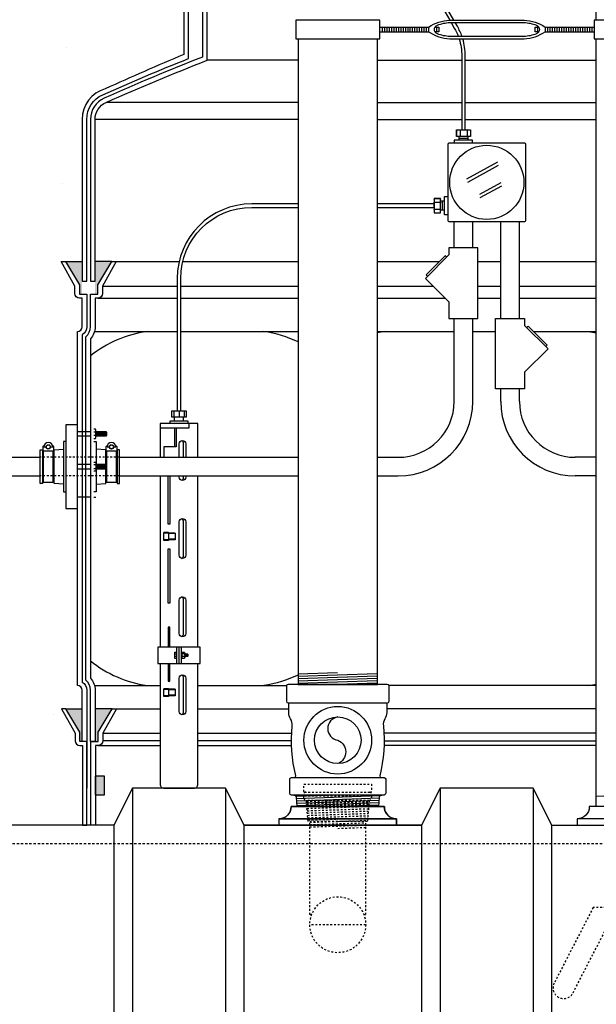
# Model space of a CAD drawing. Extents: x -169 to 6736, y -208 to 3022.
# Tile 565 of 656: x 6148 to 6179, y 906 to 959. Entities that reach past the tile are written whole.
import ezdxf

# ---------------------------------------------------------------- set-up
doc = ezdxf.new("R2010")
doc.units = 0
doc.header["$MEASUREMENT"] = 0
doc.header["$PDSIZE"] = 1
doc.linetypes.add('HIDDEN3', pattern=[0.1875, 0.125, -0.0625])
doc.linetypes.add('HIDDEN5', pattern=[0.05, 0.025, -0.025])
doc.layers.get('DEFPOINTS').update_dxf_attribs({"linetype": 'CONTINUOUS'})
for name, color, linetype in [('BOOT-CONDUIT', 1, 'CONTINUOUS'), ('CONDUIT', 2, 'CONTINUOUS'), ('DIM', 3, 'CONTINUOUS'), ('EXTRACTOR', 3, 'CONTINUOUS'), ('FILL-TUBE', 1, 'CONTINUOUS'), ('FRP-COLLAR', 1, 'CONTINUOUS'), ('FRP-SUMP', 2, 'CONTINUOUS'), ('GALV-4-PIPE', 4, 'CONTINUOUS'), ('J-BOX', 2, 'CONTINUOUS'), ('OVERFILL', 1, 'CONTINUOUS'), ('PEAGRAVEL-HATCH', 3, 'CONTINUOUS'), ('PROBE', 2, 'CONTINUOUS'), ('TANK-BUNG-OPENING-4', 3, 'CONTINUOUS'), ('TANK-UST', 5, 'CONTINUOUS'), ('TANK-UST-RIB', 7, 'CONTINUOUS')]:
    doc.layers.add(name, color=color, linetype=linetype)
doc.styles.add('SIMPLEX', font='simplex')
doc.dimstyles.new('DIM64', dxfattribs={"dimscale": 64, "dimtxt": 0.09375, "dimasz": 0.09375, "dimexe": 0.0625, "dimexo": 0.0625, "dimgap": 0.046875, "dimtad": 1, "dimdec": 4, "dimzin": 3, "dimdsep": 46, "dimlunit": 4, "dimtxsty": 'SIMPLEX', "dimcen": 0, "dimclrd": 256, "dimclre": 256, "dimclrt": 256, "dimadec": 0, "dimazin": 0, "dimtfac": 1, "dimtdec": 4, "dimtmove": 0, "dimatfit": 3, "dimfxl": 1, "dimfrac": 2, "dimtolj": 1, "dimtzin": 0, "dimarcsym": 0})

# ---------------------------------------------------------------- blocks, each defined once
blk = doc.blocks.new('*D61')
at = {"layer": 'DEFPOINTS', "color": 0, "transparency": 16777216}
for p in [(5827.154, 978.015), (6443.911, 978.296), (5827.154, 700.523)]:
    blk.add_point(p, dxfattribs=at)
at = {"layer": 'DIM', "lineweight": -2, "transparency": 16777216}
for p, q in [((6443.911, 974.296), (6443.911, 696.523)), ((5827.154, 974.015), (5827.154, 696.523)), ((6437.911, 700.523), (5833.154, 700.523))]:
    blk.add_line(p, q, dxfattribs=at)
at = {"layer": 'DIM', "transparency": 16777216}
for points in [[(5833.154, 701.523), (5833.154, 699.523), (5827.154, 700.523)], [(6437.911, 701.523), (6437.911, 699.523), (6443.911, 700.523)]]:
    blk.add_solid(points, dxfattribs=at)
at = {"layer": 'DIM', "transparency": 16777216, "insert": (6135.532, 708.095), "char_height": 6, "attachment_point": 5, "style": 'SIMPLEX'}
blk.add_mtext('\\A1;51\'-4 3/4" (F.V. TANK SLAB)', dxfattribs=at)

msp = doc.modelspace()

# ---------------------------------------------------------------- hatches: boundary and pattern name
at = {"layer": 'FRP-SUMP'}
for points in [[(6150.56982, 945.77093), (6151.45327, 945.77093), (6151.45327, 944.02093), (6151.31982, 944.02093), (6151.31982, 944.52093)], [(6152.15327, 945.77093), (6153.05327, 945.77093), (6152.30327, 944.52093), (6152.30327, 944.02093), (6152.15327, 944.02093)], [(6150.58406, 921.77324), (6151.45327, 921.77324), (6151.45327, 920.02324), (6151.33406, 920.02324), (6151.33406, 920.52324)], [(6152.15327, 921.77324), (6153.06751, 921.77324), (6152.31751, 920.52324), (6152.31751, 920.02324), (6152.16751, 920.02324), (6152.15327, 920.02324)], [(6152.65327, 918.16645), (6152.15327, 918.16645), (6152.15327, 917.16645), (6152.65327, 917.16645)]]:
    msp.add_hatch(color=256, dxfattribs=at).paths.add_polyline_path(points)
at = {"layer": 'PEAGRAVEL-HATCH'}
h = msp.add_hatch(dxfattribs=at)
h.set_pattern_fill('AR-SAND', color=256, scale=7.5, style=0)
h.set_pattern_definition([(37.5, (6131.209, 935.266), (-0.4725, 14.451), [0, -11.4, 0, -12.75, 0, -12.1875]), (7.5, (6131.209, 935.266), (13.273, 21.166), [0, -6.15, 0, -10.275, 0, -3.9375]), (327.5, (6121.984, 935.266), (23.356, 0.0424), [0, -3.75, 0, -13.5, 0, -17.625]), (317.5, (6121.984, 935.266), (22.546, 6.583), [0, -1.875, 0, -8.85, 0, -10.125])])
h.paths.add_polyline_path([(6156.90692, 956.87655), (6156.90866, 961.79407), (6131.20869, 961.79407), (6131.20869, 935.26576), (6149.20763, 935.26576), (6149.20763, 935.66295), (6149.34376, 935.66295), (6149.34376, 935.86441), (6149.39425, 935.86441, 0.35187469), (6149.40875, 935.87606, 1.2395574), (6149.34376, 935.83258, 0.55331901), (6149.41218, 935.75995, -0.12410592), (6149.40875, 935.87606, -0.35188118), (6149.39425, 935.86441), (6149.40648, 935.86441, -0.82397142), (6149.87276, 935.87606, 0.3518816), (6149.88726, 935.86441), (6149.93776, 935.86441), (6149.93776, 935.66208), (6150.46077, 935.69865), (6150.46077, 936.11154), (6150.58452, 936.11154), (6150.58452, 937.00873), (6151.20327, 937.00873), (6151.20327, 942.02093, 0.41421356), (6151.45327, 942.27093), (6151.45327, 943.80734), (6151.31982, 943.80734, -0.41421356), (6151.06982, 944.05734), (6151.06982, 944.45569), (6150.33329, 945.77093), (6150.56982, 945.77093), (6151.45327, 945.77093), (6151.45327, 953.39639, -0.33671624), (6152.69716, 955.03406, -0.00822165)])
h = msp.add_hatch(dxfattribs=at)
h.set_pattern_fill('AR-SAND', color=256, scale=7.5, style=0)
h.set_pattern_definition([(37.5, (6106.154, 915.523), (-0.4725, 14.4512), [0, -11.4, 0, -12.75, 0, -12.1875]), (7.5, (6106.154, 915.523), (13.273, 21.166), [0, -6.15, 0, -10.275, 0, -3.9375]), (327.5, (6096.929, 915.523), (23.356, 0.0424), [0, -3.75, 0, -13.5, 0, -17.625]), (317.5, (6096.93, 915.523), (22.546, 6.5826), [0, -1.875, 0, -8.85, 0, -10.125])])
h.paths.add_polyline_path([(6151.20327, 932.52279), (6150.58452, 932.52279), (6150.58452, 933.41998), (6150.46077, 933.41998), (6150.46077, 934.26576), (6149.33138, 934.26576), (6149.33138, 933.93045), (6149.33138, 933.86857), (6149.20763, 933.86857), (6149.20763, 934.26576), (6106.15422, 934.26576), (6106.15422, 915.52328), (6110.90422, 915.52328), (6111.90422, 917.52328), (6116.90422, 917.52328), (6117.90422, 915.52328), (6136.65422, 915.52328), (6137.65422, 917.52328), (6142.65422, 917.52328), (6143.65422, 915.52328), (6151.91751, 915.52328), (6151.91751, 920.02324), (6151.90327, 920.02324), (6151.90327, 922.77324, 0.22167085), (6151.65327, 923.30944), (6151.65327, 933.12783), (6151.45327, 933.12783), (6151.45327, 923.20626, -0.26794919), (6151.70327, 922.77324), (6151.70327, 920.02324), (6151.45327, 920.02324), (6151.45327, 922.77324, 0.41421356), (6151.20327, 923.02324)])

# ---------------------------------------------------------------- linework, layer by layer
at = {"layer": 'BOOT-CONDUIT', "color": 7}
for p, q in [((6151.20327, 936.65119), (6151.90327, 936.65119)), ((6152.08623, 936.62683), (6152.19216, 936.62683)), ((6151.90327, 936.40369), (6151.20327, 936.40369)), ((6152.19216, 936.42784), (6152.08623, 936.42784)), ((6151.90327, 934.88941), (6151.20327, 934.88941)), ((6151.20327, 934.64191), (6151.90327, 934.64191)), ((6152.19216, 934.86525), (6152.08623, 934.86525)), ((6152.08623, 934.66626), (6152.19216, 934.66626)), ((6151.90327, 933.12783), (6151.20327, 933.12783)), ((6152.19216, 933.10368), (6152.08623, 933.10368))]:
    msp.add_line(p, q, dxfattribs=at)
at = {"layer": 'BOOT-CONDUIT', "color": 8}
for p, q in [((6152.24121, 936.40359), (6152.24121, 936.65109)), ((6152.30371, 936.40359), (6152.30371, 936.65109)), ((6152.36621, 936.40359), (6152.36621, 936.65109)), ((6152.42871, 936.40359), (6152.42871, 936.65109)), ((6152.49121, 936.40359), (6152.49121, 936.65109)), ((6152.55371, 936.40359), (6152.55371, 936.65109)), ((6152.61621, 936.40359), (6152.61621, 936.65109)), ((6152.67871, 936.40359), (6152.67871, 936.65109)), ((6152.74121, 936.40359), (6152.74121, 936.65109)), ((6152.24121, 934.88951), (6152.24121, 934.64201)), ((6152.30371, 934.88951), (6152.30371, 934.64201)), ((6152.36621, 934.88951), (6152.36621, 934.64201)), ((6152.42871, 934.88951), (6152.42871, 934.64201)), ((6152.49121, 934.88951), (6152.49121, 934.64201)), ((6152.55371, 934.88951), (6152.55371, 934.64201)), ((6152.61621, 934.88951), (6152.61621, 934.64201)), ((6152.67871, 934.88951), (6152.67871, 934.64201)), ((6152.74121, 934.88951), (6152.74121, 934.64201))]:
    msp.add_line(p, q, dxfattribs=at)
at = {"layer": 'BOOT-CONDUIT', "linetype": 'Continuous'}
for p, q in [((6150.58452, 936.11154), (6150.46077, 936.11154)), ((6150.46077, 936.11154), (6150.46077, 933.41998)), ((6149.33138, 935.60107), (6149.39326, 935.60107)), ((6149.88826, 935.60107), (6149.95013, 935.60107)), ((6152.78249, 935.60107), (6152.72062, 935.60107)), ((6153.33937, 935.60107), (6153.27749, 935.60107)), ((6149.39326, 933.93045), (6149.33138, 933.93045)), ((6149.95013, 933.93045), (6149.88826, 933.93045)), ((6152.72062, 933.93045), (6152.78249, 933.93045)), ((6153.27749, 933.93045), (6153.33937, 933.93045)), ((6150.46077, 933.41998), (6150.58452, 933.41998))]:
    msp.add_line(p, q, dxfattribs=at)
for points in [[(6151.20327, 932.52279), (6151.20327, 937.00873), (6150.58452, 937.00873), (6150.58452, 932.52279)], [(6149.20763, 933.86857), (6149.20763, 935.66295), (6149.33138, 935.66295), (6149.33138, 935.60107), (6149.33138, 933.93045), (6149.33138, 933.86857)], [(6153.33937, 933.86857), (6153.46312, 933.86857), (6153.46312, 935.66295), (6153.33937, 935.66295), (6153.33937, 935.60107), (6153.33937, 933.93045)]]:
    msp.add_lwpolyline(points, close=True, dxfattribs=at)
at = {"layer": 'BOOT-CONDUIT', "color": 7}
for points in [[(6152.08623, 936.27984), (6152.17301, 936.27984), (6152.19216, 936.313), (6152.19216, 936.74167), (6152.17301, 936.77483), (6152.08623, 936.77483)], [(6152.19216, 936.65109), (6152.74121, 936.65109), (6152.77215, 936.62015), (6152.77215, 936.43452), (6152.76943, 936.4318), (6152.74121, 936.40359), (6152.19216, 936.40359)], [(6149.88826, 935.61691), (6149.88826, 933.91461), (6149.39326, 933.91461), (6149.39326, 935.61691)], [(6153.27749, 935.61691), (6153.27749, 933.91461), (6152.78249, 933.91461), (6152.78249, 935.61691)], [(6152.08623, 935.01325), (6152.17301, 935.01325), (6152.19216, 934.98009), (6152.19216, 934.55142), (6152.17301, 934.51827), (6152.08623, 934.51827)], [(6152.19216, 934.64201), (6152.74121, 934.64201), (6152.77215, 934.67295), (6152.77215, 934.85857), (6152.76943, 934.86129), (6152.74121, 934.88951), (6152.19216, 934.88951)]]:
    msp.add_lwpolyline(points, dxfattribs=at)
at = {"layer": 'BOOT-CONDUIT', "linetype": 'Continuous'}
for points in [[(6152.08623, 936.11154), (6152.20998, 936.11154), (6152.20998, 934.88951)], [(6150.46077, 933.83286), (6149.95013, 933.86857), (6149.95013, 935.60107), (6149.95013, 935.66295), (6150.46077, 935.69865)], [(6152.72062, 934.88951), (6152.72062, 935.60107), (6152.72062, 935.66295), (6152.20998, 935.69865)], [(6152.20998, 934.64201), (6152.20998, 933.41998), (6152.08623, 933.41998)], [(6152.20998, 933.83286), (6152.72062, 933.86857), (6152.72062, 934.64201)]]:
    msp.add_lwpolyline(points, dxfattribs=at)
at = {"layer": 'BOOT-CONDUIT', "color": 7}
for points in [[(6149.40875, 935.87606, -0.35187184), (6149.39425, 935.86441), (6149.37501, 935.86441, 0.41421356), (6149.34376, 935.83258), (6149.34376, 935.64816, 0.41421356), (6149.37558, 935.61691), (6149.90651, 935.61691, 0.41421341), (6149.93776, 935.64874), (6149.93776, 935.83316, 0.41421372), (6149.90593, 935.86441), (6149.88726, 935.86441, -0.35188198), (6149.87276, 935.87606)], [(6149.75956, 935.82481), (6149.87836, 935.82481, 1), (6149.40316, 935.82481), (6149.52196, 935.82481)], [(6152.79799, 935.87606, -0.35187184), (6152.78348, 935.86441), (6152.76424, 935.86441, 0.41421356), (6152.73299, 935.83258), (6152.73299, 935.64816, 0.41421356), (6152.76482, 935.61691), (6153.29574, 935.61691, 0.41421341), (6153.32699, 935.64874), (6153.32699, 935.83316, 0.41421372), (6153.29516, 935.86441), (6153.2765, 935.86441, -0.35188198), (6153.262, 935.87606)], [(6153.14879, 935.82481), (6153.26759, 935.82481, 1), (6152.79239, 935.82481), (6152.91119, 935.82481)]]:
    msp.add_lwpolyline(points, format="xyb", dxfattribs=at)
for centre in [(6149.64076, 935.82481), (6153.02999, 935.82481)]:
    msp.add_circle(centre, 0.1188, dxfattribs=at)
at = {"layer": 'BOOT-CONDUIT', "color": 8}
for centre in [(6149.64076, 935.82481), (6153.02999, 935.82481)]:
    msp.add_circle(centre, 0.10296, dxfattribs=at)
at = {"layer": 'CONDUIT'}
for p, q in [((6171.41021, 946.49656), (6171.41021, 947.92347)), ((6172.41021, 946.49656), (6172.41021, 947.92347)), ((6173.91058, 942.71867), (6173.91058, 947.92347)), ((6174.91058, 942.71867), (6174.91058, 947.92347)), ((6171.41021, 938.26576), (6171.41021, 942.71867)), ((6172.41021, 938.26576), (6172.41021, 942.71867)), ((6072.35346, 935.26576), (6149.20763, 935.26576)), ((6153.46312, 935.26576), (6163.03539, 935.26576)), ((6167.28539, 935.26576), (6168.41021, 935.26576)), ((6179.02828, 935.26576), (6177.91058, 935.26576)), ((6072.35346, 934.26576), (6149.20763, 934.26576)), ((6153.46312, 934.26576), (6163.03539, 934.26576)), ((6167.28539, 934.26576), (6168.41021, 934.26576)), ((6179.02828, 934.26576), (6177.91058, 934.26576))]:
    msp.add_line(p, q, dxfattribs=at)
at = {"layer": 'CONDUIT', "linetype": 'Continuous'}
for p, q in [((6173.91058, 938.26576), (6173.91058, 938.94078)), ((6174.91058, 938.26576), (6174.91058, 938.94078))]:
    msp.add_line(p, q, dxfattribs=at)
at = {"layer": 'CONDUIT', "color": 8, "linetype": 'HIDDEN5'}
for p, q in [((6153.46312, 935.26576), (6149.20763, 935.26576)), ((6153.46312, 934.26576), (6149.20763, 934.26576))]:
    msp.add_line(p, q, dxfattribs=at)
at = {"layer": 'CONDUIT'}
for points in [[(6171.13241, 946.12182), (6169.87529, 944.8647), (6171.13241, 943.60759), (6171.13241, 942.71867), (6172.68801, 942.71867), (6172.68801, 946.49656), (6171.13241, 946.49656)], [(6175.18838, 942.34393), (6176.4455, 941.08681), (6175.18838, 939.82969), (6175.18838, 938.94078), (6173.63278, 938.94078), (6173.63278, 942.71867), (6175.18838, 942.71867)]]:
    msp.add_lwpolyline(points, close=True, dxfattribs=at)
for points in [[(6171.01455, 946.00397), (6170.93598, 946.08254), (6169.91457, 945.06113), (6169.99314, 944.98256)], [(6175.30623, 942.22607), (6175.3848, 942.30464), (6176.40621, 941.28324), (6176.32764, 941.20467)]]:
    msp.add_lwpolyline(points, dxfattribs=at)
for centre, radius, start, end in [((6168.41021, 938.26576), 3, 270, 0), ((6168.41021, 938.26576), 4, 270, 0), ((6177.91058, 938.26576), 4, 180, 270), ((6177.91058, 938.26576), 3, 180, 270)]:
    msp.add_arc(centre, radius, start, end, dxfattribs=at)
at = {"layer": 'EXTRACTOR', "color": 7}
for p, q in [((6165.16756, 917.1486), (6162.91977, 917.07289)), ((6167.43112, 917.09977), (6162.93648, 916.94838)), ((6167.40072, 916.97368), (6162.94671, 916.82365)), ((6167.39043, 916.84826), (6162.95694, 916.69893)), ((6167.38015, 916.72284), (6162.96716, 916.5742)), ((6167.36987, 916.59743), (6165.16756, 916.52324))]:
    msp.add_line(p, q, dxfattribs=at)
at = {"layer": 'EXTRACTOR', "color": 3}
for points in [[(6167.79251, 922.0561, -0.41421356), (6167.82251, 922.0861), (6167.82376, 922.0861, 0.41421356), (6167.91751, 922.17985), (6167.91751, 922.99235, 0.41421356), (6167.82376, 923.0861), (6162.51126, 923.0861, 0.41421356), (6162.41751, 922.99235), (6162.41751, 922.17985, 0.41421356), (6162.51126, 922.0861), (6167.82376, 922.0861)], [(6162.82376, 918.0861, 0.41421356), (6162.91751, 918.17985, -0.08604188), (6162.72174, 920.86312, 0.16067437), (6162.63978, 921.22999, -0.13542414), (6162.54251, 921.58253), (6162.54251, 922.0561)], [(6167.79251, 922.0561), (6167.79251, 921.58253, -0.13542414), (6167.69524, 921.22999, 0.16067437), (6167.61328, 920.86312, -0.08604188), (6167.41751, 918.17985, 0.41421356), (6167.51126, 918.0861)], [(6162.80484, 917.1486, -0.39044797), (6162.92942, 917.03381), (6162.97129, 916.52324), (6167.36373, 916.52324), (6167.4056, 917.03381, -0.39044797), (6167.53018, 917.1486)]]:
    msp.add_lwpolyline(points, format="xyb", dxfattribs=at)
at = {"layer": 'EXTRACTOR', "color": 1}
msp.add_lwpolyline([(6165.16751, 921.3361, 0.85423555), (6165.16751, 920.0861, -0.68858504), (6165.16751, 918.8361)], format="xyb", dxfattribs=at)
at = {"layer": 'EXTRACTOR', "color": 3}
msp.add_lwpolyline([(6162.58939, 917.2424), (6162.58939, 917.9923, -0.41421356), (6162.68319, 918.0861), (6167.65189, 918.0861, -0.41421356), (6167.74564, 917.99235), (6167.74564, 917.2424, -0.41421356), (6167.65184, 917.1486), (6162.68319, 917.1486, -0.41421356)], format="xyb", close=True, dxfattribs=at)
for radius in [1.8125, 1.25]:
    msp.add_circle((6165.16751, 920.0861), radius, dxfattribs=at)
msp.add_arc((6167.82251, 922.0561), 0.03, 90, 180, dxfattribs=at)
at = {"layer": 'FILL-TUBE', "color": 1, "linetype": 'HIDDEN5'}
msp.add_lwpolyline([(6179.49954, 906.99818), (6180.74314, 906.02404), (6180.74314, 911.11269), (6178.86725, 911.11269), (6176.77685, 907.06097, 1), (6177.7902, 906.53815), (6180.15035, 911.11269)], format="xyb", dxfattribs=at)
at = {"layer": 'FRP-COLLAR', "color": 7, "linetype": 'Continuous'}
for p, q in [((6153.2898, 921.77324), (6155.64252, 921.77324)), ((6157.66403, 921.77324), (6162.54251, 921.77324)), ((6179.03539, 921.77324), (6167.79251, 921.77324)), ((6152.55327, 920.45801), (6155.64252, 920.45801)), ((6157.66403, 920.45801), (6162.6921, 920.45801)), ((6179.03539, 920.45801), (6167.64292, 920.45801)), ((6152.30327, 919.80966), (6155.64252, 919.80966)), ((6155.64252, 920.05966), (6152.55327, 920.05966)), ((6162.68336, 920.05966), (6157.66403, 920.05966)), ((6157.66403, 919.80966), (6162.68817, 919.80966)), ((6179.03539, 919.80966), (6167.64686, 919.80966)), ((6167.65167, 920.05966), (6179.03539, 920.05966))]:
    msp.add_line(p, q, dxfattribs=at)
at = {"layer": 'FRP-COLLAR'}
for points in [[(6151.71751, 915.52324), (6151.71751, 920.02324), (6151.71751, 917.52324), (6151.71751, 920.02324), (6151.71751, 917.52324), (6151.71751, 920.02324), (6151.46751, 920.02324), (6151.33406, 920.02324), (6151.33406, 920.52324), (6150.58406, 921.77324), (6150.34753, 921.77324), (6151.08406, 920.45801), (6151.08406, 920.05966, 0.41421356), (6151.33406, 919.80966), (6151.46751, 919.80966), (6151.46751, 915.52324)], [(6151.91751, 915.52324), (6151.91751, 920.02324), (6152.16751, 920.02324), (6152.31751, 920.02324), (6152.31751, 920.52324), (6153.06751, 921.77324), (6153.30404, 921.77324), (6152.56751, 920.45801), (6152.56751, 920.05966, -0.41421356), (6152.31751, 919.80966), (6152.16751, 919.80966), (6152.16751, 915.52324)]]:
    msp.add_lwpolyline(points, format="xyb", close=True, dxfattribs=at)
at = {"layer": 'FRP-SUMP', "color": 7, "linetype": 'Continuous'}
for p, q in [((6163.03539, 956.57108), (6158.16039, 956.57108)), ((6167.28539, 956.57108), (6171.8215, 956.57108)), ((6172.009, 956.57108), (6179.03539, 956.57108)), ((6163.04251, 954.3107), (6152.74827, 954.3107)), ((6167.28539, 954.3107), (6171.8215, 954.3107)), ((6172.009, 954.3107), (6179.02828, 954.3107)), ((6163.04251, 953.39639), (6152.15327, 953.39639)), ((6167.28539, 953.39639), (6171.8215, 953.39639)), ((6172.009, 953.39639), (6179.02828, 953.39639)), ((6153.2898, 945.77093), (6156.65925, 945.77093)), ((6156.85206, 945.77093), (6163.03539, 945.77093)), ((6167.28539, 945.77093), (6170.62437, 945.77093)), ((6172.68801, 945.77093), (6173.91058, 945.77093)), ((6174.91058, 945.77093), (6179.02828, 945.77093)), ((6152.55327, 944.45569), (6156.55448, 944.45569)), ((6156.74198, 944.45569), (6163.03539, 944.45569)), ((6167.28539, 944.45569), (6170.2843, 944.45569)), ((6172.68801, 944.45569), (6173.91058, 944.45569)), ((6174.91058, 944.45569), (6179.02828, 944.45569)), ((6152.30327, 943.80734), (6156.55448, 943.80734)), ((6156.74198, 943.80734), (6163.03539, 943.80734)), ((6167.28539, 943.80734), (6170.93265, 943.80734)), ((6172.68801, 943.80734), (6173.91058, 943.80734)), ((6174.91058, 943.80734), (6179.02828, 943.80734))]:
    msp.add_line(p, q, dxfattribs=at)
at = {"layer": 'FRP-SUMP'}
for p, q in [((6150.56982, 945.77093), (6151.45327, 945.77093)), ((6153.05327, 945.77093), (6152.15327, 945.77093)), ((6150.58406, 921.77324), (6151.45327, 921.77324)), ((6153.06751, 921.77324), (6152.15327, 921.77324))]:
    msp.add_line(p, q, dxfattribs=at)
at = {"layer": 'FRP-SUMP', "color": 7}
for p, q in [((6152.11979, 942.02093), (6156.55448, 942.02093)), ((6156.74198, 942.02093), (6163.03539, 942.02093)), ((6167.28539, 942.02093), (6171.41021, 942.02093)), ((6172.41021, 942.02093), (6173.63278, 942.02093)), ((6175.66852, 942.02093), (6179.02828, 942.02093)), ((6152.11979, 923.02324), (6155.64252, 923.02324)), ((6157.66403, 923.02324), (6162.42275, 923.02324)), ((6179.03539, 923.02324), (6167.91228, 923.02324))]:
    msp.add_line(p, q, dxfattribs=at)
at = {"layer": 'FRP-SUMP'}
for points in [[(6156.91039, 966.71159), (6156.90692, 956.87655, 0.00822165), (6152.69716, 955.03406, 0.33671624), (6151.45327, 953.39639), (6151.45327, 944.72556), (6151.70327, 944.72556), (6151.70327, 953.39639, -0.29672907), (6152.56602, 954.72214, -0.0090466), (6157.16039, 956.65861), (6157.16039, 966.46159)], [(6157.91039, 966.46159), (6157.91039, 956.74136, 0.01036772), (6152.64702, 954.53928, 0.29672907), (6151.90327, 953.39639), (6151.90327, 944.72556), (6152.15327, 944.72556), (6152.15327, 953.39639, -0.29672907), (6152.74827, 954.3107, -0.01067744), (6158.16039, 956.57108), (6158.16039, 966.71159)]]:
    msp.add_lwpolyline(points, format="xyb", dxfattribs=at)
for points in [[(6151.70327, 944.02093), (6151.70327, 942.27093, -0.26794919), (6151.45327, 941.83791), (6151.45327, 923.20626, -0.26794919), (6151.70327, 922.77324), (6151.70327, 920.02324), (6151.45327, 920.02324), (6151.45327, 922.77324, 0.41421356), (6151.20327, 923.02324), (6151.20327, 942.02093), (6151.20327, 942.02093, 0.41421356), (6151.45327, 942.27093), (6151.45327, 943.80734), (6151.31982, 943.80734, -0.41421356), (6151.06982, 944.05734), (6151.06982, 944.45569), (6150.33329, 945.77093), (6150.56982, 945.77093), (6151.31982, 944.52093), (6151.31982, 944.02093), (6151.45327, 944.02093), (6151.70327, 944.02093), (6151.70327, 944.02093), (6151.70327, 944.02093), (6151.70327, 944.02093)], [(6151.90327, 920.02324), (6151.90327, 922.77324, 0.22167085), (6151.65327, 923.30944), (6151.65327, 941.73473, 0.22167085), (6151.90327, 942.27093), (6151.90327, 944.02093), (6152.15327, 944.02093), (6152.30327, 944.02093), (6152.30327, 944.52093), (6153.05327, 945.77093), (6153.2898, 945.77093), (6152.55327, 944.45569), (6152.55327, 944.05734, -0.41421356), (6152.30327, 943.80734), (6152.15327, 943.80734), (6152.15327, 942.27093, -0.18776323), (6151.90327, 941.62866), (6151.90327, 923.41551, -0.18776323), (6152.15327, 922.77324), (6152.15327, 920.02324), (6151.90327, 920.02324)]]:
    msp.add_lwpolyline(points, format="xyb", close=True, dxfattribs=at)
at = {"layer": 'FRP-SUMP', "color": 7}
for points in [[(6163.04251, 941.45443, 0.0759745), (6161.20479, 942.02093)], [(6167.70479, 942.02093, 0.01646588), (6167.29251, 941.94578, 0.01646588)], [(6178.616, 942.02093, -0.01675195), (6179.03539, 941.94424, -0.01675195)], [(6163.03539, 923.5863, -0.07566232), (6161.20479, 923.02324)], [(6178.616, 923.02324, 0.01675195), (6179.03539, 923.09993, 0.01675195)]]:
    msp.add_lwpolyline(points, format="xyb", dxfattribs=at)
at = {"layer": 'FRP-SUMP'}
msp.add_lwpolyline([(6152.15327, 917.16645), (6152.65327, 917.16645), (6152.65327, 918.16645), (6152.15327, 918.16645)], close=True, dxfattribs=at)
at = {"layer": 'FRP-SUMP', "color": 7}
for centre, start, end in [((6155.87056, 935.72543), 98.442948, 128.561095), ((6155.87056, 929.31874), 231.438905, 261.557052)]:
    msp.add_arc(centre, 6.36447, start, end, dxfattribs=at)
at = {"layer": 'GALV-4-PIPE', "color": 7}
for p, q in [((6167.54259, 958.34468), (6167.54259, 958.09468)), ((6167.66759, 958.34468), (6167.66759, 958.09468)), ((6167.79259, 958.34468), (6167.79259, 958.09468)), ((6167.91759, 958.34468), (6167.91759, 958.09468)), ((6168.04259, 958.34468), (6168.04259, 958.09468)), ((6168.16759, 958.34468), (6168.16759, 958.09468)), ((6168.29259, 958.34468), (6168.29259, 958.09468)), ((6168.41759, 958.34468), (6168.41759, 958.09468)), ((6168.54259, 958.34468), (6168.54259, 958.09468)), ((6168.66759, 958.34468), (6168.66759, 958.09468)), ((6168.79259, 958.34468), (6168.79259, 958.09468)), ((6168.91759, 958.34468), (6168.91759, 958.09468)), ((6169.04259, 958.34468), (6169.04259, 958.09468)), ((6169.16759, 958.34468), (6169.16759, 958.09468)), ((6169.29259, 958.34468), (6169.29259, 958.09468)), ((6169.41759, 958.34468), (6169.41759, 958.09468)), ((6169.54259, 958.34468), (6169.54259, 958.09468)), ((6169.66759, 958.34468), (6169.66759, 958.09468)), ((6169.79259, 958.34468), (6169.79259, 958.09468)), ((6169.91759, 958.34468), (6169.91759, 958.09468)), ((6170.45719, 958.34468), (6170.45719, 958.09468)), ((6175.87798, 958.34468), (6175.87798, 958.09468)), ((6176.41759, 958.34468), (6176.41759, 958.09468)), ((6176.54259, 958.34468), (6176.54259, 958.09468)), ((6176.66759, 958.34468), (6176.66759, 958.09468)), ((6176.79259, 958.34468), (6176.79259, 958.09468)), ((6176.91759, 958.34468), (6176.91759, 958.09468)), ((6177.04259, 958.34468), (6177.04259, 958.09468)), ((6177.16759, 958.34468), (6177.16759, 958.09468)), ((6177.29259, 958.34468), (6177.29259, 958.09468)), ((6177.41759, 958.34468), (6177.41759, 958.09468)), ((6177.54259, 958.34468), (6177.54259, 958.09468)), ((6177.66759, 958.34468), (6177.66759, 958.09468)), ((6177.79259, 958.34468), (6177.79259, 958.09468)), ((6177.91759, 958.34468), (6177.91759, 958.09468)), ((6178.04259, 958.34468), (6178.04259, 958.09468)), ((6178.16759, 958.34468), (6178.16759, 958.09468)), ((6178.29259, 958.34468), (6178.29259, 958.09468)), ((6178.41759, 958.34468), (6178.41759, 958.09468)), ((6178.54259, 958.34468), (6178.54259, 958.09468)), ((6178.66759, 958.34468), (6178.66759, 958.09468)), ((6178.79259, 958.34468), (6178.79259, 958.09468)), ((6165.15327, 923.71142), (6163.02827, 923.63984)), ((6167.27827, 923.65793), (6163.02827, 923.51477)), ((6167.27827, 923.53286), (6163.02827, 923.3897)), ((6167.27827, 923.40779), (6163.02827, 923.26463)), ((6167.27827, 923.28271), (6163.02827, 923.13956)), ((6167.27827, 923.15764), (6165.15327, 923.08607)), ((6181.16039, 917.1486), (6179.03539, 917.07702))]:
    msp.add_line(p, q, dxfattribs=at)
at = {"layer": 'GALV-4-PIPE', "color": 3}
for p, q in [((6170.04259, 958.34468), (6170.04259, 958.09468)), ((6176.29259, 958.34468), (6176.29259, 958.09468))]:
    msp.add_line(p, q, dxfattribs=at)
at = {"layer": 'GALV-4-PIPE'}
for points in [[(6179.03539, 958.71968), (6179.03539, 964.24972), (6183.28539, 964.24972), (6183.28539, 958.71968)], [(6163.04251, 957.71968), (6163.04251, 923.0861), (6167.29251, 923.0861), (6167.29251, 957.71968)], [(6183.28539, 957.71968), (6183.28539, 916.52328), (6179.03539, 916.52328), (6179.03539, 957.71968)]]:
    msp.add_lwpolyline(points, dxfattribs=at)
at = {"layer": 'GALV-4-PIPE', "color": 3}
for points in [[(6162.91759, 957.71968), (6167.41759, 957.71968), (6167.41759, 958.71968), (6162.91759, 958.71968)], [(6178.91759, 957.71968), (6183.41759, 957.71968), (6183.41759, 958.71968), (6178.91759, 958.71968)]]:
    msp.add_lwpolyline(points, close=True, dxfattribs=at)
for points in [[(6167.41759, 958.34468), (6170.04259, 958.34468, -0.13883235), (6171.17422, 958.71968), (6175.16096, 958.71968, -0.13883235), (6176.29259, 958.34468), (6178.91759, 958.34468)], [(6167.41759, 958.09468), (6170.04259, 958.09468, 0.13883235), (6171.17422, 957.71968), (6175.16096, 957.71968, 0.13883235), (6176.29259, 958.09468), (6178.91759, 958.09468)]]:
    msp.add_lwpolyline(points, format="xyb", dxfattribs=at)
msp.add_lwpolyline([(6170.51174, 957.9872, -0.67981468), (6170.51174, 958.45215, -0.0830122), (6171.17701, 958.59468), (6175.15816, 958.59468, -0.0830122), (6175.82343, 958.45215, -0.67981468), (6175.82343, 957.9872, -0.0830122), (6175.15816, 957.84468), (6171.17701, 957.84468, -0.0830122)], format="xyb", close=True, dxfattribs=at)
for points in [[(6170.3872, 958.34468), (6170.58219, 958.34468), (6170.58219, 958.09468), (6170.3872, 958.09468)], [(6175.94797, 958.09468), (6175.75298, 958.09468), (6175.75298, 958.34468), (6175.94797, 958.34468)]]:
    msp.add_lwpolyline(points, dxfattribs=at)
at = {"layer": 'J-BOX', "color": 7}
for p, q in [((6172.09622, 950.21074), (6173.74861, 951.11609)), ((6172.14179, 950.02937), (6173.79418, 950.93473)), ((6172.79714, 949.38208), (6173.9365, 950.00634)), ((6172.80843, 949.20072), (6173.96634, 949.83513))]:
    msp.add_line(p, q, dxfattribs=at)
at = {"layer": 'J-BOX'}
msp.add_lwpolyline([(6175.25477, 947.97902), (6175.25477, 952.05666, 0.41421356), (6175.19921, 952.11221), (6171.12158, 952.11221, 0.41421356), (6171.06602, 952.05666), (6171.06602, 947.97902, 0.41421356), (6171.12158, 947.92347), (6175.19921, 947.92347, 0.41421356)], format="xyb", close=True, dxfattribs=at)
msp.add_circle((6173.16039, 950.01784), 1.98948, dxfattribs=at)
at = {"layer": 'OVERFILL', "color": 1, "linetype": 'HIDDEN5'}
for p, q in [((6163.38626, 917.29769), (6166.94876, 917.29769)), ((6166.66751, 910.18715), (6163.66751, 910.18715))]:
    msp.add_line(p, q, dxfattribs=at)
at = {"layer": 'OVERFILL', "color": 8, "linetype": 'HIDDEN5'}
for p, q in [((6163.49517, 916.67879), (6166.84936, 916.79177)), ((6163.49636, 916.80335), (6165.18386, 916.86019)), ((6163.50556, 916.55407), (6166.83892, 916.66635)), ((6163.51595, 916.42935), (6166.82847, 916.54093)), ((6163.52633, 916.30463), (6166.81803, 916.4155)), ((6163.53672, 916.17991), (6166.80758, 916.29008)), ((6163.54711, 916.05519), (6166.79713, 916.16466)), ((6163.5575, 915.93047), (6166.78669, 916.03924)), ((6163.56788, 915.80575), (6166.77624, 915.91381)), ((6163.66756, 915.68403), (6165.16756, 915.73456)), ((6163.66756, 915.55896), (6166.66756, 915.66001)), ((6163.66756, 915.43389), (6166.66756, 915.53494)), ((6165.16756, 915.73456), (6166.7658, 915.78839)), ((6165.16756, 915.35934), (6166.66756, 915.40987))]:
    msp.add_line(p, q, dxfattribs=at)
at = {"layer": 'OVERFILL', "color": 1, "linetype": 'HIDDEN5'}
msp.add_lwpolyline([(6163.38626, 917.29769, -0.41421356), (6163.35501, 917.32894), (6163.35501, 917.73456), (6166.98001, 917.73456), (6166.98001, 917.32894, -0.41421356), (6166.94876, 917.29769)], format="xyb", dxfattribs=at)
msp.add_lwpolyline([(6163.48001, 916.86019, -0.41421356), (6163.35501, 916.98519), (6163.35501, 917.07894, -0.41421356), (6163.38626, 917.11019), (6166.94876, 917.11019, -0.41421356), (6166.98001, 917.07894), (6166.98001, 916.98519, -0.41421356), (6166.85501, 916.86019)], format="xyb", close=True, dxfattribs=at)
for points in [[(6166.85501, 916.86019), (6166.76126, 915.73456), (6163.57376, 915.73456), (6163.48001, 916.86019)], [(6163.77096, 910.73454), (6163.66751, 910.73454), (6163.66751, 915.73456)], [(6166.56406, 910.73454), (6166.66751, 910.73454), (6166.66751, 915.73456)]]:
    msp.add_lwpolyline(points, dxfattribs=at)
msp.add_circle((6165.16751, 910.18715), 1.5, dxfattribs=at)
for centre, start, end in [((6163.44876, 917.20394), 90, 270), ((6166.88626, 917.20394), 270, 90)]:
    msp.add_arc(centre, 0.09375, start, end, dxfattribs=at)
at = {"layer": 'PROBE'}
for p, q in [((6171.67588, 952.27386), (6171.67588, 952.48508)), ((6172.16472, 952.27386), (6172.16472, 952.48508)), ((6170.89726, 949.00703), (6170.68604, 949.00703)), ((6170.89726, 948.51819), (6170.68604, 948.51819)), ((6156.4038, 937.20694), (6156.4038, 937.41816)), ((6156.89265, 937.20694), (6156.89265, 937.41816)), ((6156.41816, 936.82811), (6156.41816, 935.82937)), ((6156.52883, 924.19965), (6156.52883, 925.08857)), ((6156.65327, 924.19965), (6156.65327, 925.08857)), ((6156.77772, 924.19965), (6156.77772, 925.08857))]:
    msp.add_line(p, q, dxfattribs=at)
at = {"layer": 'PROBE', "color": 7}
for p, q in [((6172.16472, 952.37947), (6171.67588, 952.37947)), ((6170.79165, 948.51819), (6170.79165, 949.00703)), ((6156.37843, 937.76834), (6156.37843, 937.41816)), ((6156.65696, 937.76834), (6156.65696, 937.41816)), ((6156.93549, 937.76834), (6156.93549, 937.41816)), ((6156.90031, 935.26576), (6156.90031, 935.98947)), ((6156.90031, 934.19812), (6156.90031, 934.26576)), ((6156.90031, 930.00855), (6156.90031, 931.79989)), ((6155.83751, 930.80705), (6155.83751, 931.22876)), ((6156.08543, 931.22876), (6155.83751, 931.22876)), ((6156.08543, 931.19407), (6155.83751, 931.19407)), ((6156.08543, 930.84175), (6155.83751, 930.84175)), ((6156.08543, 930.80705), (6155.83751, 930.80705)), ((6156.08543, 931.22876), (6156.08543, 930.80705)), ((6156.43804, 931.20186), (6156.08543, 931.20186)), ((6156.43804, 931.17269), (6156.08543, 931.17269)), ((6156.43804, 930.87646), (6156.08543, 930.87646)), ((6156.43804, 930.84729), (6156.08543, 930.84729)), ((6156.43804, 931.20186), (6156.43804, 930.84729)), ((6156.90031, 925.81897), (6156.90031, 927.61032)), ((6156.42702, 924.72411), (6156.52883, 924.72411)), ((6156.52883, 924.57866), (6156.42702, 924.57866)), ((6156.93492, 924.71683), (6156.8055, 924.71683)), ((6156.93492, 924.57139), (6156.8055, 924.57139)), ((6156.95979, 924.7641), (6156.95979, 924.52412)), ((6156.9655, 924.57139), (6157.00914, 924.71683)), ((6157.00914, 924.57139), (6157.05277, 924.71683)), ((6157.05277, 924.57139), (6157.0964, 924.71683)), ((6157.0964, 924.57139), (6157.11095, 924.61987)), ((6157.11095, 924.71683), (6157.11095, 924.57139)), ((6156.90031, 921.62939), (6156.90031, 923.42074)), ((6155.83751, 922.4279), (6155.83751, 922.84961)), ((6156.08543, 922.84961), (6155.83751, 922.84961)), ((6156.08543, 922.81491), (6155.83751, 922.81491)), ((6156.08543, 922.46259), (6155.83751, 922.46259)), ((6156.08543, 922.4279), (6155.83751, 922.4279)), ((6156.08543, 922.84961), (6156.08543, 922.4279)), ((6156.43804, 922.82271), (6156.08543, 922.82271)), ((6156.43804, 922.79354), (6156.08543, 922.79354)), ((6156.43804, 922.49731), (6156.08543, 922.49731)), ((6156.43804, 922.46814), (6156.08543, 922.46814)), ((6156.43804, 922.82271), (6156.43804, 922.46814))]:
    msp.add_line(p, q, dxfattribs=at)
at = {"layer": 'PROBE'}
for points in [[(6171.39225, 958.71968), (6168.96857, 962.91761, -0.1316525), (6168.56664, 964.41761), (6168.56664, 965.39977, -0.26794919), (6170.06664, 967.99785, -0.1316525), (6171.56664, 968.39977), (6171.56664, 968.39977, -0.41421356), (6173.06664, 966.89977), (6173.06664, 966.89977), (6173.25414, 966.89977, 0.41421356), (6171.56664, 968.58727), (6171.5164, 968.58727, 0.1316525), (6170.0164, 968.18535), (6169.97289, 968.16023, 0.26794919), (6168.37914, 965.39977), (6168.37914, 964.41761, 0.1316525), (6168.80619, 962.82386), (6171.17574, 958.71968)], [(6171.24791, 958.59468), (6171.41958, 958.29733, -0.04176759), (6171.63274, 957.84468)], [(6171.83202, 957.84468, 0.04723541), (6171.58196, 958.39108), (6171.46442, 958.59468)], [(6171.6762, 957.71968, -0.07828667), (6171.8215, 956.79733), (6171.8215, 952.83527), (6172.009, 952.83527), (6172.009, 956.79733, 0.07352216), (6171.87264, 957.71968)], [(6163.03539, 948.8614), (6160.55448, 948.8614, 0.41421356), (6156.55448, 944.8614), (6156.55448, 937.76834), (6156.74198, 937.76834), (6156.74198, 944.8614, -0.41421356), (6160.55448, 948.6739), (6163.03539, 948.6739)], [(6155.64252, 924.19965), (6155.64252, 917.70103, 0.41421356), (6155.8203, 917.52324), (6157.48625, 917.52324, 0.41421356), (6157.66403, 917.70103), (6157.66403, 924.19965)]]:
    msp.add_lwpolyline(points, format="xyb", dxfattribs=at)
at = {"layer": 'PROBE', "color": 7}
for points in [[(6171.56629, 952.83527, 0.41421356), (6171.53504, 952.80402), (6171.53504, 952.51633, 0.41421356), (6171.56629, 952.48508)], [(6171.6939, 952.83527, -0.41421356), (6171.72515, 952.80402), (6171.72515, 952.51633, -0.41421356), (6171.6939, 952.48508)], [(6171.7564, 952.83527, 0.41421356), (6171.72515, 952.80402), (6171.72515, 952.51633, 0.41421356), (6171.7564, 952.48508)], [(6172.07411, 952.83527, -0.41421356), (6172.10536, 952.80402), (6172.10536, 952.51633, -0.41421356), (6172.07411, 952.48508)], [(6172.13661, 952.83527, 0.41421356), (6172.10536, 952.80402), (6172.10536, 952.51633, 0.41421356), (6172.13661, 952.48508)], [(6172.26422, 952.83527, -0.41421356), (6172.29547, 952.80402), (6172.29547, 952.51633, -0.41421356), (6172.26422, 952.48508)], [(6170.33585, 949.11662, -0.41421356), (6170.3671, 949.14787), (6170.65479, 949.14787, -0.41421356), (6170.68604, 949.11662)], [(6170.33585, 948.98901, 0.41421356), (6170.3671, 948.95776), (6170.65479, 948.95776, 0.41421356), (6170.68604, 948.98901)], [(6170.33585, 948.92651, -0.41421356), (6170.3671, 948.95776), (6170.65479, 948.95776, -0.41421356), (6170.68604, 948.92651)], [(6170.33585, 948.6088, 0.41421356), (6170.3671, 948.57755), (6170.65479, 948.57755, 0.41421356), (6170.68604, 948.6088)], [(6170.33585, 948.5463, -0.41421356), (6170.3671, 948.57755), (6170.65479, 948.57755, -0.41421356), (6170.68604, 948.5463)], [(6170.33585, 948.41869, 0.41421356), (6170.3671, 948.38744), (6170.65479, 948.38744, 0.41421356), (6170.68604, 948.41869)], [(6156.66782, 935.26576), (6156.66782, 935.98947, -1), (6157.01802, 935.98947), (6157.01802, 935.26576)], [(6157.01802, 934.26576), (6157.01802, 934.19812, -1), (6156.66782, 934.19812), (6156.66782, 934.26576)], [(6157.01802, 934.26576), (6157.01802, 934.19812, -1), (6156.66782, 934.19812), (6156.66782, 934.26576)], [(6156.78407, 934.03322, 0.31702163), (6156.90031, 934.19812), (6156.90031, 934.26576)], [(6157.01802, 930.60444), (6157.01802, 930.00855, -1), (6156.66782, 930.00855), (6156.66782, 930.60994)], [(6156.78407, 929.84364, 0.31702163), (6156.90031, 930.00855), (6156.90031, 930.59895)], [(6156.8055, 924.81137), (6156.93492, 924.81137, -0.52604367), (6156.93492, 924.71683, -0.34192839), (6156.93492, 924.57139, -0.52604367), (6156.93492, 924.47685), (6156.8055, 924.47685)]]:
    msp.add_lwpolyline(points, format="xyb", dxfattribs=at)
at = {"layer": 'PROBE'}
for points in [[(6171.53504, 952.83527), (6172.29547, 952.83527), (6172.29547, 952.48508), (6171.53504, 952.48508)], [(6170.33585, 949.14787), (6170.33585, 948.38744), (6170.68604, 948.38744), (6170.68604, 949.14787)], [(6156.27675, 937.76834), (6157.03717, 937.76834), (6157.03717, 937.41816), (6156.27675, 937.41816)], [(6157.7887, 925.08857), (6155.51785, 925.08857), (6155.51785, 924.19965), (6157.7887, 924.19965)]]:
    msp.add_lwpolyline(points, close=True, dxfattribs=at)
for points in [[(6172.402, 952.11636), (6172.402, 952.27386), (6171.41841, 952.27386), (6171.41841, 952.11221)], [(6167.28539, 948.6739), (6170.33585, 948.6739), (6170.33585, 948.8614), (6167.28539, 948.8614)], [(6171.05476, 948.27586), (6170.89726, 948.27586), (6170.89726, 949.25945), (6171.05891, 949.25945)], [(6157.14507, 937.07939), (6157.14507, 937.20694), (6156.16148, 937.20694), (6156.16148, 937.07939)], [(6157.66403, 937.07939), (6157.66403, 937.07939), (6155.64252, 937.07939), (6155.64252, 937.07939)], [(6155.64252, 937.07939), (6155.64252, 935.26576)], [(6157.17137, 937.0662), (6157.17137, 936.82811), (6155.64252, 936.82811)], [(6156.49738, 936.82811), (6156.49738, 935.82937), (6155.83721, 935.82937), (6155.83721, 935.26576)], [(6157.66403, 935.26576), (6157.66403, 937.07939)], [(6155.64252, 934.26576), (6155.64252, 925.08857)], [(6157.66403, 925.08857), (6157.66403, 934.26576)]]:
    msp.add_lwpolyline(points, dxfattribs=at)
at = {"layer": 'PROBE', "color": 7}
for points in [[(6156.15841, 934.26576), (6156.15841, 931.68449), (6156.07954, 931.68449), (6156.07954, 934.26576)], [(6156.15841, 925.08857), (6156.15841, 926.16174), (6156.07954, 926.16174), (6156.07954, 925.08857)], [(6156.52883, 924.47685), (6156.42702, 924.47685), (6156.42702, 924.81137), (6156.52883, 924.81137)], [(6156.95979, 924.71683), (6157.11095, 924.71683), (6157.12935, 924.69843), (6157.12935, 924.58979), (6157.11095, 924.57139), (6156.95979, 924.57139)], [(6156.07954, 924.19965), (6156.07954, 923.25482), (6156.15841, 923.25482), (6156.15841, 924.19965)]]:
    msp.add_lwpolyline(points, dxfattribs=at)
for points in [[(6156.66782, 930.00855), (6156.66782, 931.79989, -1), (6157.01802, 931.79989), (6157.01802, 930.00855, -1)], [(6156.66782, 925.81897), (6156.66782, 927.61032, -1), (6157.01802, 927.61032), (6157.01802, 925.81897, -1)], [(6156.77772, 924.81137, -1), (6156.8055, 924.81137), (6156.8055, 924.47685, -1), (6156.77772, 924.47685)], [(6156.66782, 921.62939), (6156.66782, 923.42074, -1), (6157.01802, 923.42074), (6157.01802, 921.62939, -1)]]:
    msp.add_lwpolyline(points, format="xyb", close=True, dxfattribs=at)
msp.add_lwpolyline([(6156.07954, 930.35132), (6156.15841, 930.35132), (6156.15841, 927.4444), (6156.07954, 927.4444), (6156.07954, 930.35132)], close=True, dxfattribs=at)
at = {"layer": 'PROBE', "linetype": 'Continuous'}
for centre, start, end in [((6171.56629, 952.51633), 180, 270), ((6170.65479, 949.11662), 360, 90)]:
    msp.add_arc(centre, 0.03125, start, end, dxfattribs=at)
at = {"layer": 'PROBE', "color": 7}
for centre, start, end in [((6156.72521, 935.98947), 0, 70.358966), ((6156.72521, 931.79989), 0, 70.358966), ((6156.72521, 927.61032), 0, 70.358966), ((6156.72521, 925.81897), 289.641034, 0), ((6156.72521, 923.42074), 0, 70.358966), ((6156.72521, 921.62939), 289.641034, 0)]:
    msp.add_arc(centre, 0.1751, start, end, dxfattribs=at)
at = {"layer": 'TANK-BUNG-OPENING-4', "linetype": 'Continuous'}
for p, q in [((6168.31054, 915.87408), (6162.01214, 915.87408)), ((6162.01831, 915.87404), (6168.31671, 915.87404)), ((6184.31054, 915.87408), (6178.01214, 915.87408))]:
    msp.add_line(p, q, dxfattribs=at)
for points in [[(6168.31054, 915.52328), (6168.31054, 915.87408, -0.41421356), (6167.66134, 916.52328), (6162.66134, 916.52328, -0.41421356), (6162.01214, 915.87408), (6162.01214, 915.52328)], [(6162.01831, 915.52324), (6162.01831, 915.87404, 0.41421356), (6162.66751, 916.52324), (6167.66751, 916.52324, 0.41421356), (6168.31671, 915.87404), (6168.31671, 915.52324)], [(6184.31054, 915.52328), (6184.31054, 915.87408, -0.41421356), (6183.66134, 916.52328), (6178.66134, 916.52328, -0.41421356), (6178.01214, 915.87408), (6178.01214, 915.52328)]]:
    msp.add_lwpolyline(points, format="xyb", dxfattribs=at)
at = {"layer": 'TANK-UST'}
for p, q in [((6153.15422, 915.52328), (6143.65422, 915.52328)), ((6169.65422, 915.52328), (6160.15422, 915.52328)), ((6160.15422, 915.52328), (6169.65422, 915.52328)), ((6176.65422, 915.52328), (6186.15422, 915.52328))]:
    msp.add_line(p, q, dxfattribs=at)
at = {"layer": 'TANK-UST', "color": 2, "linetype": 'HIDDEN3'}
msp.add_lwpolyline([(6060.91238, 794.52328), (6120.17377, 794.52328), (6160.65671, 794.52328), (6162.15671, 795.52328), (6168.15671, 795.52328), (6169.65671, 794.52328), (6176.65671, 794.52328), (6178.15671, 795.52328), (6184.15671, 795.52328), (6185.65671, 794.52328), (6209.86263, 794.52328), (6211.36378, 795.52404), (6217.36378, 795.52404), (6218.86493, 794.52328), (6263.15422, 794.52328), (6264.65422, 795.52328), (6286.65422, 795.52328), (6288.15422, 794.52328), (6345.17377, 794.52328), (6349.66697, 794.52328, 0.9539575), (6349.66697, 914.52328), (6345.17377, 914.52328), (6120.17377, 914.52328), (6021.15442, 914.52328)], format="xyb", dxfattribs=at)
at = {"layer": 'TANK-UST-RIB', "color": 7}
for p, q in [((6154.15422, 917.52328), (6154.15422, 791.52328)), ((6159.15422, 917.52328), (6159.15422, 791.52328)), ((6170.65422, 917.52328), (6170.65422, 791.52328)), ((6175.65422, 917.52328), (6175.65422, 791.52328))]:
    msp.add_line(p, q, dxfattribs=at)
at = {"layer": 'TANK-UST-RIB', "color": 5}
for points in [[(6154.15422, 791.52328), (6159.15422, 791.52328), (6160.15422, 793.52328), (6160.15422, 915.52328), (6159.15422, 917.52328), (6154.15422, 917.52328), (6153.15422, 915.52328), (6153.15422, 793.52328)], [(6170.65422, 791.52328), (6175.65422, 791.52328), (6176.65422, 793.52328), (6176.65422, 915.52328), (6175.65422, 917.52328), (6170.65422, 917.52328), (6169.65422, 915.52328), (6169.65422, 793.52328)]]:
    msp.add_lwpolyline(points, close=True, dxfattribs=at)

# ---------------------------------------------------------------- dimensions: what is measured, and where the dimension line sits
at = {"layer": 'DIM'}
dim = msp.add_linear_dim(base=(5827.15422, 700.52328), p1=(6443.9106, 978.29596), p2=(5827.15422, 978.01471), angle=180, text='<> (F.V. TANK SLAB)', dimstyle='DIM64', dxfattribs=at)
dim.commit()
dim.dimension.update_dxf_attribs({"geometry": '*D61', "text_midpoint": (6135.53241, 708.09471)})

doc.saveas('drawing.dxf')
